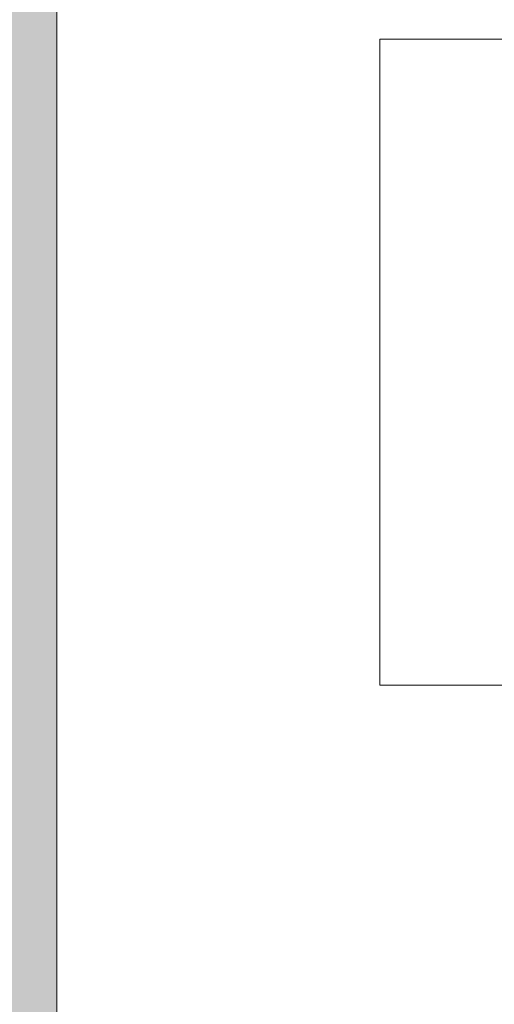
# Model space of a CAD drawing. Header units: metres. Extents: x 3.7 to 90.5, y -1.7 to 14.3.
# Tile 699 of 1056: x 77.49389 to 77.50124, y 4.37006 to 4.3853. Entities that reach past the tile are written whole.
import ezdxf

# ---------------------------------------------------------------- set-up
doc = ezdxf.new("R2010")
doc.units = ezdxf.units.M
doc.layers.add('A-GENM', color=7, linetype='Continuous', lineweight=18)
doc.layers.add('A-WALL-PATT', color=7, linetype='Continuous', lineweight=18)

# ---------------------------------------------------------------- blocks, each defined once
blk = doc.blocks.new('Led_Stripe_11805 - Led_Stripe_11805-8131311-Corte 8')
at = {"layer": 'A-GENM'}
for p, q in [((58.943353, 4.394343), (58.943353, 0.51)), ((58.948353, 4.385), (58.948353, 4.375)), ((58.958353, 4.385), (58.948353, 4.385)), ((58.948353, 4.375), (58.958353, 4.375))]:
    blk.add_line(p, q, dxfattribs=at)
blk = doc.blocks.new('4 GRE - ESCOLA DE CINEMA E AUDIOVISUAL CINE REX R07_rvt-3-Corte 8')
at = {"layer": 'A-WALL-PATT', "lineweight": 5, "true_color": 0xff8000}
h = blk.add_hatch(color=30, dxfattribs=at)
h.paths.add_polyline_path([(58.891942, -0.14), (58.953353, -0.14), (58.953353, -0.02), (57.568422, -0.02), (57.568422, -0.14), (58.878425, -0.14)])
h.paths.add_polyline_path([(57.673083, 0.1), (57.707536, 0.1), (57.71354, 0.105), (57.727428, 0.104253), (57.732536, 0.1), (57.755536, 0.1), (57.76154, 0.105), (57.774531, 0.105), (57.781777, 0.1), (57.803536, 0.1), (57.80954, 0.105), (57.822531, 0.105), (57.828536, 0.1), (57.851536, 0.1), (57.85754, 0.105), (57.870531, 0.105), (57.876536, 0.1), (57.899536, 0.1), (57.90554, 0.105), (57.918531, 0.105), (57.924536, 0.1), (57.947536, 0.100766), (57.95354, 0.105), (57.966531, 0.105), (57.972536, 0.1), (57.994616, 0.1), (58.00062, 0.105), (58.270036, 0.105), (58.275036, 0.1), (58.281769, 0.100369), (58.28733, 0.105), (58.300321, 0.105), (58.306326, 0.1), (58.325036, 0.1), (58.330951, 0.105), (58.590036, 0.105), (58.592487, 0.103049), (58.595036, 0.105), (58.607821, 0.105), (58.613826, 0.1), (58.625036, 0.1), (58.630951, 0.105), (58.890456, 0.10458), (58.895036, 0.1), (58.916826, 0.1), (58.92283, 0.105), (58.953353, 0.105), (58.953353, 0.11), (57.588425, 0.11), (57.588425, 0.1)])
h.paths.add_polyline_path([(58.107859, 0.376667), (58.953353, 0.376667), (58.953353, 0.39), (57.588425, 0.39), (57.588425, 0.376667), (57.760038, 0.376667)])
h.paths.add_polyline_path([(58.928925, 0.51), (58.943353, 0.51), (58.943353, 4.396343), (58.358557, 4.396343), (58.358557, 4.391343), (58.073557, 4.391343), (58.073557, 4.396343), (57.588425, 4.396343), (57.588425, 2.757824), (58.891942, 2.757824), (58.891942, 0.51), (58.903925, 0.51), (58.90993, 0.515), (58.92292, 0.515), (58.925264, 0.513049)])
h.paths.add_polyline_path([(56.988425, 0.96), (57.368378, 0.96), (57.368378, 2.61), (57.118964, 2.609687), (57.119621, 2.004616), (57.159155, 1.960174), (57.159678, 1.96), (57.226464, 1.959216), (57.22568, 1.928047), (57.223383, 1.9225), (57.219728, 1.917737), (57.214964, 1.914081), (57.209417, 1.911784), (57.203464, 1.911), (57.026511, 1.911784), (57.020964, 1.914081), (57.016201, 1.917737), (57.012546, 1.9225), (57.010248, 1.928047), (57.009464, 1.937), (57.009464, 1.96), (57.076441, 1.960861), (57.116964, 2.006434), (57.116964, 2.61), (55.041622, 2.61), (55.041622, 0.96), (56.934239, 0.96)])
h.paths.add_polyline_path([(54.841542, 1.225), (54.841578, 1.225), (54.841542, 1.235851)])
h.paths.add_polyline_path([(57.078271, 1.96), (57.157065, 1.960651), (57.117964, 2.003566), (57.07843, 1.960174)])
h.paths.add_polyline_path([(58.744639, 4.426343), (58.943353, 4.426343), (58.943353, 4.445), (58.341057, 4.445), (58.341057, 4.426343), (58.736874, 4.426343)])
h.paths.add_polyline_path([(58.073557, 4.426343), (58.073557, 4.445), (57.588425, 4.445), (57.588425, 4.426343)])
h.paths.add_polyline_path([(58.420978, 4.595), (58.953353, 4.595), (58.953353, 4.76), (57.588425, 4.76), (57.588425, 4.595)])
h.paths.add_polyline_path([(58.720621, 5.11), (58.953353, 5.11), (58.953353, 5.63), (58.711446, 5.63), (58.711446, 5.235969), (57.588425, 5.235969), (57.588425, 5.11), (58.711446, 5.11)])
at = {"layer": 'A-GENM', "lineweight": 18}
blk.add_blockref('Led_Stripe_11805 - Led_Stripe_11805-8131311-Corte 8', (0, 0), dxfattribs=at)

msp = doc.modelspace()

# ---------------------------------------------------------------- block references
at = {"lineweight": 5}
msp.add_blockref('4 GRE - ESCOLA DE CINEMA E AUDIOVISUAL CINE REX R07_rvt-3-Corte 8', (18.551111, 0), dxfattribs=at)

doc.saveas('drawing.dxf')
